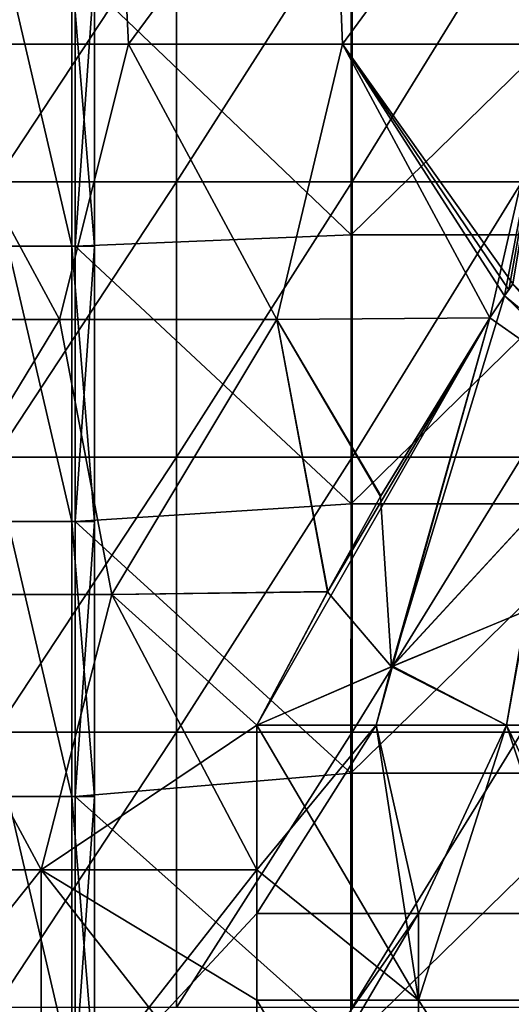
# Model space of a CAD drawing. Header units: inches. Extents: x -4.75 to 4.5, y 0 to 1.88.
# Tile 356 of 462: x 2.13 to 2.27, y 1.04 to 1.33. Entities that reach past the tile are written whole.
import ezdxf

# ---------------------------------------------------------------- set-up
doc = ezdxf.new("R2010")
doc.units = ezdxf.units.IN
doc.header["$LTSCALE"] = 101.851852
doc.header["$MEASUREMENT"] = 0
for name, color, linetype in [('11', 7, 'CONTINUOUS'), ('12', 7, 'CONTINUOUS'), ('131', 7, 'CONTINUOUS'), ('132', 7, 'CONTINUOUS'), ('133', 7, 'CONTINUOUS'), ('138', 7, 'CONTINUOUS'), ('139', 7, 'CONTINUOUS'), ('140', 7, 'CONTINUOUS'), ('33', 7, 'CONTINUOUS'), ('56', 7, 'CONTINUOUS'), ('58', 7, 'CONTINUOUS'), ('93', 7, 'CONTINUOUS')]:
    doc.layers.add(name, color=color, linetype=linetype)

msp = doc.modelspace()

# ---------------------------------------------------------------- linework, layer by layer
at = {"layer": '11', "color": 13, "linetype": 'Continuous', "true_color": 0xd67263}
for points in [[(2.12227, 1.36322, 1.9454), (2.17502, 1.36322, 1.88624), (2.12227, 1.28314, 1.9454), (2.12227, 1.36322, 1.9454)], [(2.17502, 1.36322, 1.88624), (2.17502, 1.28314, 1.88624), (2.12227, 1.28314, 1.9454), (2.17502, 1.36322, 1.88624)], [(2.17502, 1.36322, 1.88624), (2.22613, 1.36322, 1.82565), (2.17502, 1.28314, 1.88624), (2.17502, 1.36322, 1.88624)], [(2.22613, 1.36322, 1.82565), (2.22613, 1.28314, 1.82565), (2.17502, 1.28314, 1.88624), (2.22613, 1.36322, 1.82565)], [(2.22613, 1.36322, 1.82565), (2.27554, 1.36322, 1.76368), (2.22613, 1.28314, 1.82565), (2.22613, 1.36322, 1.82565)], [(2.27554, 1.36322, 1.76368), (2.27554, 1.28314, 1.76368), (2.22613, 1.28314, 1.82565), (2.27554, 1.36322, 1.76368)], [(2.17502, 1.20306, 1.88624), (2.12227, 1.20306, 1.9454), (2.17502, 1.28314, 1.88624), (2.17502, 1.20306, 1.88624)], [(2.17502, 1.28314, 1.88624), (2.12227, 1.20306, 1.9454), (2.12227, 1.28314, 1.9454), (2.17502, 1.28314, 1.88624)], [(2.22613, 1.20306, 1.82565), (2.17502, 1.20306, 1.88624), (2.22613, 1.28314, 1.82565), (2.22613, 1.20306, 1.82565)], [(2.22613, 1.28314, 1.82565), (2.17502, 1.20306, 1.88624), (2.17502, 1.28314, 1.88624), (2.22613, 1.28314, 1.82565)], [(2.27554, 1.20306, 1.76368), (2.22613, 1.20306, 1.82565), (2.27554, 1.28314, 1.76368), (2.27554, 1.20306, 1.76368)], [(2.27554, 1.28314, 1.76368), (2.22613, 1.20306, 1.82565), (2.22613, 1.28314, 1.82565), (2.27554, 1.28314, 1.76368)], [(2.17502, 1.12298, 1.88624), (2.12227, 1.12298, 1.9454), (2.17502, 1.20306, 1.88624), (2.17502, 1.12298, 1.88624)], [(2.17502, 1.20306, 1.88624), (2.12227, 1.12298, 1.9454), (2.12227, 1.20306, 1.9454), (2.17502, 1.20306, 1.88624)], [(2.22613, 1.12298, 1.82565), (2.17502, 1.12298, 1.88624), (2.22613, 1.20306, 1.82565), (2.22613, 1.12298, 1.82565)], [(2.22613, 1.20306, 1.82565), (2.17502, 1.12298, 1.88624), (2.17502, 1.20306, 1.88624), (2.22613, 1.20306, 1.82565)], [(2.27554, 1.12298, 1.76368), (2.22613, 1.12298, 1.82565), (2.27554, 1.20306, 1.76368), (2.27554, 1.12298, 1.76368)], [(2.27554, 1.20306, 1.76368), (2.22613, 1.12298, 1.82565), (2.22613, 1.20306, 1.82565), (2.27554, 1.20306, 1.76368)], [(2.17502, 1.0429, 1.88624), (2.12227, 1.0429, 1.9454), (2.17502, 1.12298, 1.88624), (2.17502, 1.0429, 1.88624)], [(2.17502, 1.12298, 1.88624), (2.12227, 1.0429, 1.9454), (2.12227, 1.12298, 1.9454), (2.17502, 1.12298, 1.88624)], [(2.22613, 1.0429, 1.82565), (2.17502, 1.0429, 1.88624), (2.22613, 1.12298, 1.82565), (2.22613, 1.0429, 1.82565)], [(2.22613, 1.12298, 1.82565), (2.17502, 1.0429, 1.88624), (2.17502, 1.12298, 1.88624), (2.22613, 1.12298, 1.82565)], [(2.27554, 1.0429, 1.76368), (2.22613, 1.0429, 1.82565), (2.27554, 1.12298, 1.76368), (2.27554, 1.0429, 1.76368)], [(2.27554, 1.12298, 1.76368), (2.22613, 1.0429, 1.82565), (2.22613, 1.12298, 1.82565), (2.27554, 1.12298, 1.76368)]]:
    msp.add_3dface(points, dxfattribs=at)
at = {"layer": '12', "color": 13, "linetype": 'Continuous', "true_color": 0xd67263}
for points in [[(2.09293, 1.40326, 2.88289), (2.09761, 1.32318, 2.87949), (2.15708, 1.40326, 2.83521), (2.09293, 1.40326, 2.88289)], [(2.15708, 1.40326, -2.83521), (2.0976, 1.32318, -2.87949), (2.09293, 1.40326, -2.88289), (2.15708, 1.40326, -2.83521)], [(2.16102, 1.32318, -2.83221), (2.0976, 1.32318, -2.87949), (2.15708, 1.40326, -2.83521), (2.16102, 1.32318, -2.83221)], [(2.09761, 1.32318, 2.87949), (2.16102, 1.32318, 2.83221), (2.15708, 1.40326, 2.83521), (2.09761, 1.32318, 2.87949)], [(2.15708, 1.40326, 2.83521), (2.16102, 1.32318, 2.83221), (2.22015, 1.40326, 2.7861), (2.15708, 1.40326, 2.83521)], [(2.22015, 1.40326, -2.7861), (2.16102, 1.32318, -2.83221), (2.15708, 1.40326, -2.83521), (2.22015, 1.40326, -2.7861)], [(2.16102, 1.32318, 2.83221), (2.22337, 1.32318, 2.78353), (2.22015, 1.40326, 2.7861), (2.16102, 1.32318, 2.83221)], [(2.22336, 1.32318, -2.78353), (2.16102, 1.32318, -2.83221), (2.22015, 1.40326, -2.7861), (2.22336, 1.32318, -2.78353)], [(2.22015, 1.40326, 2.7861), (2.22337, 1.32318, 2.78353), (2.28209, 1.40326, 2.73559), (2.22015, 1.40326, 2.7861)], [(2.28209, 1.40326, -2.73559), (2.22336, 1.32318, -2.78353), (2.22015, 1.40326, -2.7861), (2.28209, 1.40326, -2.73559)], [(2.28461, 1.32318, -2.73349), (2.22336, 1.32318, -2.78353), (2.28209, 1.40326, -2.73559), (2.28461, 1.32318, -2.73349)], [(2.22337, 1.32318, 2.78353), (2.28462, 1.32318, 2.73348), (2.28209, 1.40326, 2.73559), (2.22337, 1.32318, 2.78353)], [(2.07674, 1.2431, 2.89457), (2.141, 1.2431, 2.84737), (2.09761, 1.32318, 2.87949), (2.07674, 1.2431, 2.89457)], [(2.07674, 1.2431, -2.89457), (2.0976, 1.32318, -2.87949), (2.141, 1.2431, -2.84737), (2.07674, 1.2431, -2.89457)], [(2.0976, 1.32318, -2.87949), (2.16102, 1.32318, -2.83221), (2.141, 1.2431, -2.84737), (2.0976, 1.32318, -2.87949)], [(2.09761, 1.32318, 2.87949), (2.141, 1.2431, 2.84737), (2.16102, 1.32318, 2.83221), (2.09761, 1.32318, 2.87949)], [(2.141, 1.2431, 2.84737), (2.20419, 1.2431, 2.79874), (2.16102, 1.32318, 2.83221), (2.141, 1.2431, 2.84737)], [(2.141, 1.2431, -2.84737), (2.16102, 1.32318, -2.83221), (2.20419, 1.2431, -2.79874), (2.141, 1.2431, -2.84737)], [(2.16102, 1.32318, 2.83221), (2.20419, 1.2431, 2.79874), (2.22337, 1.32318, 2.78353), (2.16102, 1.32318, 2.83221)], [(2.16102, 1.32318, -2.83221), (2.22336, 1.32318, -2.78353), (2.20419, 1.2431, -2.79874), (2.16102, 1.32318, -2.83221)], [(2.20419, 1.2431, 2.79874), (2.26622, 1.24361, 2.74875), (2.22337, 1.32318, 2.78353), (2.20419, 1.2431, 2.79874)], [(2.20419, 1.2431, -2.79874), (2.22336, 1.32318, -2.78353), (2.26622, 1.24361, -2.74875), (2.20419, 1.2431, -2.79874)], [(2.22336, 1.32318, -2.78353), (2.28461, 1.32318, -2.73349), (2.26622, 1.24361, -2.74875), (2.22336, 1.32318, -2.78353)], [(2.26622, 1.24361, 2.74875), (2.27052, 1.25, 2.7452), (2.22337, 1.32318, 2.78353), (2.26622, 1.24361, 2.74875)], [(2.22337, 1.32318, 2.78353), (2.27052, 1.25, 2.7452), (2.27173, 1.25175, 2.7442), (2.22337, 1.32318, 2.78353)], [(2.28462, 1.32318, 2.73348), (2.22337, 1.32318, 2.78353), (2.27294, 1.25349, 2.7432), (2.28462, 1.32318, 2.73348)], [(2.27294, 1.25349, 2.7432), (2.22337, 1.32318, 2.78353), (2.27173, 1.25175, 2.7442), (2.27294, 1.25349, 2.7432)], [(2.28461, 1.32318, -2.73349), (2.27052, 1.25, -2.7452), (2.26622, 1.24361, -2.74875), (2.28461, 1.32318, -2.73349)], [(2.27173, 1.25175, -2.7442), (2.27052, 1.25, -2.7452), (2.28461, 1.32318, -2.73349), (2.27173, 1.25175, -2.7442)], [(2.27294, 1.25349, -2.7432), (2.27173, 1.25175, -2.7442), (2.28461, 1.32318, -2.73349), (2.27294, 1.25349, -2.7432)], [(2.26622, 1.24361, 2.74875), (2.20419, 1.2431, 2.79874), (2.2344, 1.19157, 2.77468), (2.26622, 1.24361, 2.74875)], [(2.20419, 1.2431, -2.79874), (2.26622, 1.24361, -2.74875), (2.23453, 1.19181, -2.77457), (2.20419, 1.2431, -2.79874)], [(2.141, 1.2431, 2.84737), (2.07674, 1.2431, 2.89457), (2.09235, 1.16302, 2.88331), (2.141, 1.2431, 2.84737)], [(2.09235, 1.16302, -2.88331), (2.07674, 1.2431, -2.89457), (2.141, 1.2431, -2.84737), (2.09235, 1.16302, -2.88331)], [(2.141, 1.2431, 2.84737), (2.09235, 1.16302, 2.88331), (2.15622, 1.16302, 2.83587), (2.141, 1.2431, 2.84737)], [(2.15622, 1.16302, -2.83586), (2.09235, 1.16302, -2.88331), (2.141, 1.2431, -2.84737), (2.15622, 1.16302, -2.83586)], [(2.20419, 1.2431, 2.79874), (2.141, 1.2431, 2.84737), (2.15622, 1.16302, 2.83587), (2.20419, 1.2431, 2.79874)], [(2.15622, 1.16302, -2.83586), (2.141, 1.2431, -2.84737), (2.20419, 1.2431, -2.79874), (2.15622, 1.16302, -2.83586)], [(2.20419, 1.2431, 2.79874), (2.15622, 1.16302, 2.83587), (2.21902, 1.16379, 2.787), (2.20419, 1.2431, 2.79874)], [(2.21909, 1.16393, -2.78694), (2.15622, 1.16302, -2.83586), (2.20419, 1.2431, -2.79874), (2.21909, 1.16393, -2.78694)], [(2.20419, 1.2431, 2.79874), (2.21902, 1.16379, 2.787), (2.2344, 1.19157, 2.77468), (2.20419, 1.2431, 2.79874)], [(2.21909, 1.16393, -2.78694), (2.20419, 1.2431, -2.79874), (2.23453, 1.19181, -2.77457), (2.21909, 1.16393, -2.78694)], [(2.21909, 1.16393, -2.78694), (2.19842, 1.125, -2.80328), (2.15622, 1.16302, -2.83586), (2.21909, 1.16393, -2.78694)], [(2.15622, 1.16302, 2.83587), (2.19842, 1.125, 2.80328), (2.21902, 1.16379, 2.787), (2.15622, 1.16302, 2.83587)], [(2.0717, 1.08294, 2.89818), (2.13559, 1.08294, 2.85143), (2.09235, 1.16302, 2.88331), (2.0717, 1.08294, 2.89818)], [(2.13559, 1.08294, -2.85143), (2.0717, 1.08294, -2.89818), (2.09235, 1.16302, -2.88331), (2.13559, 1.08294, -2.85143)], [(2.09235, 1.16302, 2.88331), (2.13559, 1.08294, 2.85143), (2.15622, 1.16302, 2.83587), (2.09235, 1.16302, 2.88331)], [(2.15622, 1.16302, -2.83586), (2.13559, 1.08294, -2.85143), (2.09235, 1.16302, -2.88331), (2.15622, 1.16302, -2.83586)], [(2.13559, 1.08294, 2.85143), (2.19842, 1.08294, 2.80328), (2.15622, 1.16302, 2.83587), (2.13559, 1.08294, 2.85143)], [(2.19842, 1.125, -2.80328), (2.13559, 1.08294, -2.85143), (2.15622, 1.16302, -2.83586), (2.19842, 1.125, -2.80328)], [(2.19842, 1.08294, 2.80328), (2.19842, 1.125, 2.80328), (2.15622, 1.16302, 2.83587), (2.19842, 1.08294, 2.80328)], [(2.19842, 1.08294, -2.80328), (2.13559, 1.08294, -2.85143), (2.19842, 1.125, -2.80328), (2.19842, 1.08294, -2.80328)], [(2.13559, 1.08294, 2.85143), (2.0717, 1.08294, 2.89818), (2.13559, 1.00286, 2.85143), (2.13559, 1.08294, 2.85143)], [(2.13559, 1.00286, 2.85143), (2.0717, 1.08294, 2.89818), (2.0717, 1.00286, 2.89818), (2.13559, 1.00286, 2.85143)], [(2.13559, 1.00286, -2.85143), (2.0717, 1.00286, -2.89818), (2.13559, 1.08294, -2.85143), (2.13559, 1.00286, -2.85143)], [(2.13559, 1.08294, -2.85143), (2.0717, 1.00286, -2.89818), (2.0717, 1.08294, -2.89818), (2.13559, 1.08294, -2.85143)], [(2.19842, 1.08294, 2.80328), (2.13559, 1.08294, 2.85143), (2.19842, 1.045, 2.80328), (2.19842, 1.08294, 2.80328)], [(2.19842, 1.045, 2.80328), (2.13559, 1.08294, 2.85143), (2.19842, 1.00286, 2.80328), (2.19842, 1.045, 2.80328)], [(2.19842, 1.00286, 2.80328), (2.13559, 1.08294, 2.85143), (2.13559, 1.00286, 2.85143), (2.19842, 1.00286, 2.80328)], [(2.19842, 1.07024, -2.80328), (2.13559, 1.00286, -2.85143), (2.19842, 1.08294, -2.80328), (2.19842, 1.07024, -2.80328)], [(2.19842, 1.08294, -2.80328), (2.13559, 1.00286, -2.85143), (2.13559, 1.08294, -2.85143), (2.19842, 1.08294, -2.80328)], [(2.19842, 1.00286, -2.80328), (2.13559, 1.00286, -2.85143), (2.19842, 1.07024, -2.80328), (2.19842, 1.00286, -2.80328)]]:
    msp.add_3dface(points, dxfattribs=at)
at = {"layer": '131', "color": 13, "linetype": 'Continuous', "true_color": 0xd67263}
for points in [[(2.27714, 1.15841, -2.75692), (2.27108, 1.125, -2.76369), (2.23792, 1.14217, -2.77657), (2.27714, 1.15841, -2.75692)], [(2.31132, 1.125, -2.75345), (2.27108, 1.125, -2.76369), (2.27714, 1.15841, -2.75692), (2.31132, 1.125, -2.75345)], [(2.2331, 1.125, -2.78046), (2.19842, 1.125, -2.80328), (2.23792, 1.14217, -2.77657), (2.2331, 1.125, -2.78046)], [(2.27108, 1.125, -2.76369), (2.2331, 1.125, -2.78046), (2.23792, 1.14217, -2.77657), (2.27108, 1.125, -2.76369)]]:
    msp.add_3dface(points, dxfattribs=at)
at = {"layer": '132', "color": 13, "linetype": 'Continuous', "true_color": 0xd67263}
for points in [[(2.26622, 1.24361, -2.74875), (2.27052, 1.25, -2.7452), (2.30574, 1.21586, -2.72979), (2.26622, 1.24361, -2.74875)], [(2.19842, 1.125, -2.80328), (2.21909, 1.16393, -2.78694), (2.26622, 1.24361, -2.74875), (2.19842, 1.125, -2.80328)], [(2.19842, 1.125, -2.80328), (2.26622, 1.24361, -2.74875), (2.23792, 1.14217, -2.77657), (2.19842, 1.125, -2.80328)], [(2.26622, 1.24361, -2.74875), (2.21909, 1.16393, -2.78694), (2.23453, 1.19181, -2.77457), (2.26622, 1.24361, -2.74875)], [(2.23792, 1.14217, -2.77657), (2.26622, 1.24361, -2.74875), (2.30574, 1.21586, -2.72979), (2.23792, 1.14217, -2.77657)], [(2.27714, 1.15841, -2.75692), (2.23792, 1.14217, -2.77657), (2.30574, 1.21586, -2.72979), (2.27714, 1.15841, -2.75692)]]:
    msp.add_3dface(points, dxfattribs=at)
at = {"layer": '133', "color": 13, "linetype": 'Continuous', "true_color": 0xd67263}
for points in [[(2.27052, 1.25, -2.7452), (2.27173, 1.25175, -2.7442), (2.27294, 1.25349, -2.7432), (2.27052, 1.25, -2.7452)], [(2.27052, 1.25, -2.7452), (2.27294, 1.25349, -2.7432), (2.29957, 1.22612, -2.72966), (2.27052, 1.25, -2.7452)], [(2.27052, 1.25, -2.7452), (2.29957, 1.22612, -2.72966), (2.30574, 1.21586, -2.72979), (2.27052, 1.25, -2.7452)]]:
    msp.add_3dface(points, dxfattribs=at)
at = {"layer": '138', "color": 13, "linetype": 'Continuous', "true_color": 0xd67263}
for points in [[(2.23762, 1.14204, 2.77674), (2.27108, 1.125, 2.76369), (2.27684, 1.15828, 2.75705), (2.23762, 1.14204, 2.77674)], [(2.27108, 1.125, 2.76369), (2.31132, 1.125, 2.75345), (2.27684, 1.15828, 2.75705), (2.27108, 1.125, 2.76369)], [(2.19842, 1.125, 2.80328), (2.2331, 1.125, 2.78046), (2.23762, 1.14204, 2.77674), (2.19842, 1.125, 2.80328)], [(2.2331, 1.125, 2.78046), (2.27108, 1.125, 2.76369), (2.23762, 1.14204, 2.77674), (2.2331, 1.125, 2.78046)]]:
    msp.add_3dface(points, dxfattribs=at)
at = {"layer": '139', "color": 13, "linetype": 'Continuous', "true_color": 0xd67263}
for points in [[(2.27052, 1.25, 2.7452), (2.26622, 1.24361, 2.74875), (2.23762, 1.14204, 2.77674), (2.27052, 1.25, 2.7452)], [(2.27052, 1.25, 2.7452), (2.23762, 1.14204, 2.77674), (2.30574, 1.21586, 2.72979), (2.27052, 1.25, 2.7452)], [(2.26622, 1.24361, 2.74875), (2.2344, 1.19157, 2.77468), (2.23762, 1.14204, 2.77674), (2.26622, 1.24361, 2.74875)], [(2.23762, 1.14204, 2.77674), (2.27684, 1.15828, 2.75705), (2.30574, 1.21586, 2.72979), (2.23762, 1.14204, 2.77674)], [(2.2344, 1.19157, 2.77468), (2.21902, 1.16379, 2.787), (2.23762, 1.14204, 2.77674), (2.2344, 1.19157, 2.77468)], [(2.21902, 1.16379, 2.787), (2.19842, 1.125, 2.80328), (2.23762, 1.14204, 2.77674), (2.21902, 1.16379, 2.787)]]:
    msp.add_3dface(points, dxfattribs=at)
at = {"layer": '140', "color": 13, "linetype": 'Continuous', "true_color": 0xd67263}
for points in [[(2.27052, 1.25, 2.7452), (2.27294, 1.25349, 2.7432), (2.27173, 1.25175, 2.7442), (2.27052, 1.25, 2.7452)], [(2.27294, 1.25349, 2.7432), (2.27052, 1.25, 2.7452), (2.30574, 1.21586, 2.72979), (2.27294, 1.25349, 2.7432)]]:
    msp.add_3dface(points, dxfattribs=at)
at = {"layer": '33', "color": 13, "linetype": 'Continuous', "true_color": 0xd67263}
for points in [[(2.14458, 1.3445, -0.16903), (2.12594, 1.3445, -0.09314), (2.14458, 1.26442, -0.16903), (2.14458, 1.3445, -0.16903)], [(2.12594, 1.3445, -0.09314), (2.12594, 1.26442, -0.09314), (2.14458, 1.26442, -0.16903), (2.12594, 1.3445, -0.09314)], [(2.15117, 1.3445, -0.2469), (2.14458, 1.3445, -0.16903), (2.15117, 1.26442, -0.2469), (2.15117, 1.3445, -0.2469)], [(2.14458, 1.3445, -0.16903), (2.14458, 1.26442, -0.16903), (2.15117, 1.26442, -0.2469), (2.14458, 1.3445, -0.16903)], [(2.14555, 1.3445, -0.32485), (2.15117, 1.3445, -0.2469), (2.14555, 1.26442, -0.32485), (2.14555, 1.3445, -0.32485)], [(2.14555, 1.26442, -0.32485), (2.15117, 1.3445, -0.2469), (2.15117, 1.26442, -0.2469), (2.14555, 1.26442, -0.32485)], [(2.12594, 1.18434, -0.09314), (2.14458, 1.18434, -0.16903), (2.12594, 1.26442, -0.09314), (2.12594, 1.18434, -0.09314)], [(2.12594, 1.26442, -0.09314), (2.14458, 1.18434, -0.16903), (2.14458, 1.26442, -0.16903), (2.12594, 1.26442, -0.09314)], [(2.14458, 1.18434, -0.16903), (2.15117, 1.18434, -0.2469), (2.14458, 1.26442, -0.16903), (2.14458, 1.18434, -0.16903)], [(2.14458, 1.26442, -0.16903), (2.15117, 1.18434, -0.2469), (2.15117, 1.26442, -0.2469), (2.14458, 1.26442, -0.16903)], [(2.15117, 1.18434, -0.2469), (2.14555, 1.18434, -0.32485), (2.15117, 1.26442, -0.2469), (2.15117, 1.18434, -0.2469)], [(2.14555, 1.18434, -0.32485), (2.14555, 1.26442, -0.32485), (2.15117, 1.26442, -0.2469), (2.14555, 1.18434, -0.32485)], [(2.12594, 1.10426, -0.09314), (2.14458, 1.10426, -0.16903), (2.12594, 1.18434, -0.09314), (2.12594, 1.10426, -0.09314)], [(2.12594, 1.18434, -0.09314), (2.14458, 1.10426, -0.16903), (2.14458, 1.18434, -0.16903), (2.12594, 1.18434, -0.09314)], [(2.14458, 1.10426, -0.16903), (2.15117, 1.10426, -0.2469), (2.14458, 1.18434, -0.16903), (2.14458, 1.10426, -0.16903)], [(2.14458, 1.18434, -0.16903), (2.15117, 1.10426, -0.2469), (2.15117, 1.18434, -0.2469), (2.14458, 1.18434, -0.16903)], [(2.15117, 1.10426, -0.2469), (2.14555, 1.10426, -0.32485), (2.15117, 1.18434, -0.2469), (2.15117, 1.10426, -0.2469)], [(2.14555, 1.10426, -0.32485), (2.14555, 1.18434, -0.32485), (2.15117, 1.18434, -0.2469), (2.14555, 1.10426, -0.32485)], [(2.12594, 1.02418, -0.09314), (2.14458, 1.02418, -0.16903), (2.12594, 1.10426, -0.09314), (2.12594, 1.02418, -0.09314)], [(2.12594, 1.10426, -0.09314), (2.14458, 1.02418, -0.16903), (2.14458, 1.10426, -0.16903), (2.12594, 1.10426, -0.09314)], [(2.14458, 1.02418, -0.16903), (2.15117, 1.02418, -0.2469), (2.14458, 1.10426, -0.16903), (2.14458, 1.02418, -0.16903)], [(2.14458, 1.10426, -0.16903), (2.15117, 1.02418, -0.2469), (2.15117, 1.10426, -0.2469), (2.14458, 1.10426, -0.16903)], [(2.15117, 1.02418, -0.2469), (2.14555, 1.02418, -0.32485), (2.15117, 1.10426, -0.2469), (2.15117, 1.02418, -0.2469)], [(2.14555, 1.02418, -0.32485), (2.14555, 1.10426, -0.32485), (2.15117, 1.10426, -0.2469), (2.14555, 1.02418, -0.32485)]]:
    msp.add_3dface(points, dxfattribs=at)
at = {"layer": '56', "color": 13, "linetype": 'Continuous', "true_color": 0xd67263}
for points in [[(2.19842, 1.125, 2.80328), (2.19842, 1.08294, 2.80328), (2.24545, 1.045, 2.77417), (2.19842, 1.125, 2.80328)], [(2.19842, 1.125, 2.80328), (2.24545, 1.045, 2.77417), (2.2331, 1.125, 2.78046), (2.19842, 1.125, 2.80328)], [(2.2331, 1.125, 2.78046), (2.24545, 1.045, 2.77417), (2.27108, 1.125, 2.76369), (2.2331, 1.125, 2.78046)], [(2.24545, 1.045, 2.77417), (2.29772, 1.045, 2.75612), (2.27108, 1.125, 2.76369), (2.24545, 1.045, 2.77417)], [(2.27108, 1.125, 2.76369), (2.29772, 1.045, 2.75612), (2.31132, 1.125, 2.75345), (2.27108, 1.125, 2.76369)], [(2.19842, 1.08294, 2.80328), (2.19842, 1.045, 2.80328), (2.24545, 1.045, 2.77417), (2.19842, 1.08294, 2.80328)], [(2.19842, 1.045, 2.80328), (2.19842, 1.00286, 2.80328), (2.24545, 0.96492, 2.77417), (2.19842, 1.045, 2.80328)], [(2.24545, 1.045, 2.77417), (2.19842, 1.045, 2.80328), (2.24545, 0.96492, 2.77417), (2.24545, 1.045, 2.77417)], [(2.29772, 1.045, 2.75612), (2.24545, 1.045, 2.77417), (2.29772, 0.96492, 2.75612), (2.29772, 1.045, 2.75612)], [(2.29772, 0.96492, 2.75612), (2.24545, 1.045, 2.77417), (2.24545, 0.96492, 2.77417), (2.29772, 0.96492, 2.75612)]]:
    msp.add_3dface(points, dxfattribs=at)
at = {"layer": '58', "color": 13, "linetype": 'Continuous', "true_color": 0xd67263}
for points in [[(2.19842, 1.07024, -2.80328), (2.19842, 1.08294, -2.80328), (2.2331, 1.125, -2.78046), (2.19842, 1.07024, -2.80328)], [(2.19842, 1.07024, -2.80328), (2.2331, 1.125, -2.78046), (2.24545, 1.07024, -2.77417), (2.19842, 1.07024, -2.80328)], [(2.19842, 1.08294, -2.80328), (2.19842, 1.125, -2.80328), (2.2331, 1.125, -2.78046), (2.19842, 1.08294, -2.80328)], [(2.2331, 1.125, -2.78046), (2.27108, 1.125, -2.76369), (2.24545, 1.07024, -2.77417), (2.2331, 1.125, -2.78046)], [(2.24545, 1.07024, -2.77417), (2.27108, 1.125, -2.76369), (2.29772, 1.07024, -2.75612), (2.24545, 1.07024, -2.77417)], [(2.27108, 1.125, -2.76369), (2.31132, 1.125, -2.75345), (2.29772, 1.07024, -2.75612), (2.27108, 1.125, -2.76369)], [(2.19842, 0.99016, -2.80328), (2.19842, 1.00286, -2.80328), (2.24545, 1.07024, -2.77417), (2.19842, 0.99016, -2.80328)], [(2.19842, 0.99016, -2.80328), (2.24545, 1.07024, -2.77417), (2.24545, 0.99016, -2.77417), (2.19842, 0.99016, -2.80328)], [(2.19842, 1.00286, -2.80328), (2.19842, 1.07024, -2.80328), (2.24545, 1.07024, -2.77417), (2.19842, 1.00286, -2.80328)], [(2.24545, 1.07024, -2.77417), (2.29772, 1.07024, -2.75612), (2.24545, 0.99016, -2.77417), (2.24545, 1.07024, -2.77417)], [(2.29772, 1.07024, -2.75612), (2.29772, 0.99016, -2.75612), (2.24545, 0.99016, -2.77417), (2.29772, 1.07024, -2.75612)]]:
    msp.add_3dface(points, dxfattribs=at)
at = {"layer": '93', "color": 13, "linetype": 'Continuous', "true_color": 0xd67263}
for points in [[(2.22591, 1.34614, -0.32485), (2.14555, 1.3445, -0.32485), (2.22588, 1.26777, -0.32485), (2.22591, 1.34614, -0.32485)], [(2.14555, 1.3445, -0.32485), (2.14555, 1.26442, -0.32485), (2.22588, 1.26777, -0.32485), (2.14555, 1.3445, -0.32485)], [(2.22591, 1.34614, -0.32485), (2.22588, 1.26777, -0.32485), (2.30599, 1.34614, -0.32485), (2.22591, 1.34614, -0.32485)], [(2.30599, 1.34614, -0.32485), (2.22588, 1.26777, -0.32485), (2.30596, 1.26777, -0.32485), (2.30599, 1.34614, -0.32485)], [(2.22588, 1.26777, -0.32485), (2.14555, 1.26442, -0.32485), (2.22584, 1.18941, -0.32485), (2.22588, 1.26777, -0.32485)], [(2.22588, 1.26777, -0.32485), (2.22584, 1.18941, -0.32485), (2.30596, 1.26777, -0.32485), (2.22588, 1.26777, -0.32485)], [(2.30596, 1.26777, -0.32485), (2.22584, 1.18941, -0.32485), (2.30592, 1.18941, -0.32485), (2.30596, 1.26777, -0.32485)], [(2.14555, 1.26442, -0.32485), (2.14555, 1.18434, -0.32485), (2.22584, 1.18941, -0.32485), (2.14555, 1.26442, -0.32485)], [(2.22584, 1.18941, -0.32485), (2.14555, 1.18434, -0.32485), (2.2258, 1.11105, -0.32485), (2.22584, 1.18941, -0.32485)], [(2.22584, 1.18941, -0.32485), (2.2258, 1.11105, -0.32485), (2.30592, 1.18941, -0.32485), (2.22584, 1.18941, -0.32485)], [(2.30592, 1.18941, -0.32485), (2.2258, 1.11105, -0.32485), (2.30588, 1.11105, -0.32485), (2.30592, 1.18941, -0.32485)], [(2.14555, 1.18434, -0.32485), (2.14555, 1.10426, -0.32485), (2.2258, 1.11105, -0.32485), (2.14555, 1.18434, -0.32485)], [(2.2258, 1.11105, -0.32485), (2.14555, 1.10426, -0.32485), (2.22577, 1.03268, -0.32485), (2.2258, 1.11105, -0.32485)], [(2.2258, 1.11105, -0.32485), (2.22577, 1.03268, -0.32485), (2.30588, 1.11105, -0.32485), (2.2258, 1.11105, -0.32485)], [(2.30588, 1.11105, -0.32485), (2.22577, 1.03268, -0.32485), (2.30585, 1.03268, -0.32485), (2.30588, 1.11105, -0.32485)], [(2.14555, 1.10426, -0.32485), (2.14555, 1.02418, -0.32485), (2.22577, 1.03268, -0.32485), (2.14555, 1.10426, -0.32485)]]:
    msp.add_3dface(points, dxfattribs=at)

doc.saveas('drawing.dxf')
